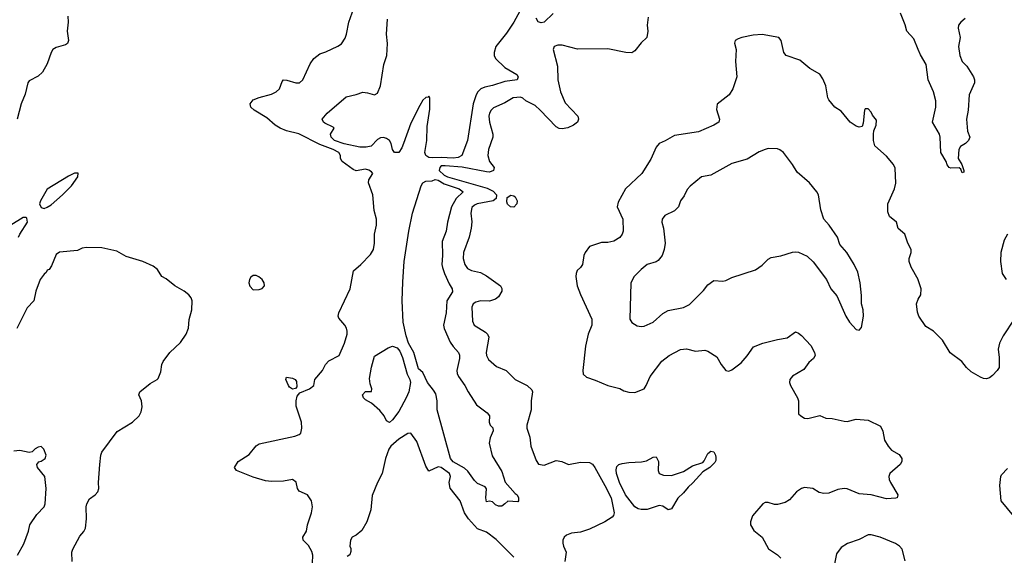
# Model space of a CAD drawing. Header units: inches. Extents: x 2001573 to 2220545, y 644482 to 846830.
# Tile 268 of 656: x 2104068 to 2110568, y 722850 to 726387. Entities that reach past the tile are written whole.
import ezdxf

# ---------------------------------------------------------------- set-up
doc = ezdxf.new("R2010")
doc.units = ezdxf.units.IN
doc.header["$MEASUREMENT"] = 0
doc.layers.add('C1702', color=7, linetype='Continuous')
doc.layers.add('C1712', color=7, linetype='Continuous')

msp = doc.modelspace()

# ---------------------------------------------------------------- linework, layer by layer
at = {"layer": 'C1702', "color": 5}
for points, elevation in [([(2106001.7, 722798.3), (2106004.2, 722850), (2105996, 722876), (2105974.9, 722914.9), (2105939.3, 722950), (2105938, 722970), (2105962.4, 723010), (2105967.4, 723050), (2105994.6, 723130), (2106000.4, 723170), (2105995.1, 723210), (2105968.2, 723248.2), (2105913.8, 723273.8), (2105901.5, 723290), (2105893.8, 723333.8), (2105870, 723349.7), (2105810, 723338.8), (2105730, 723336.2), (2105690, 723341.8), (2105610, 723365.8), (2105498.7, 723410), (2105485.6, 723430), (2105510, 723468.2), (2105584, 723516), (2105628.4, 723571.6), (2105650, 723586.5), (2105884, 723636), (2105913, 723647), (2105923.1, 723656.9), (2105931.7, 723688.3), (2105928.9, 723730), (2105893.8, 723833.8), (2105892.6, 723870), (2105900, 723900), (2105916.8, 723923.2), (2105982, 723950), (2106009.2, 723970), (2106016, 724010), (2106067, 724070), (2106086, 724110), (2106110, 724133.4), (2106178, 724170), (2106212.8, 724250), (2106229.6, 724310), (2106229.6, 724330), (2106225.6, 724350), (2106213.6, 724370), (2106175.9, 724415.9), (2106169.6, 724430), (2106174, 724450), (2106249.7, 724610.3), (2106271.1, 724728.9), (2106320.7, 724770), (2106384.7, 724835.3), (2106404.7, 724870), (2106411, 724910), (2106409.6, 724970), (2106423.7, 725030), (2106422.7, 725070), (2106407.2, 725127.2), (2106398.4, 725230), (2106370.6, 725310), (2106372.2, 725330), (2106398.7, 725370), (2106390, 725382), (2106373.2, 725393.2), (2106350, 725399.1), (2106290, 725388.8), (2106270, 725396.4), (2106198, 725450), (2106187, 725470), (2106186, 725490), (2106175.1, 725510), (2106137.2, 725530), (2106050, 725562.9), (2105910, 725632.1), (2105830, 725652.9), (2105788.6, 725670), (2105755.4, 725690), (2105699.2, 725739.2), (2105616.4, 725790), (2105594.6, 725810), (2105589.9, 725830), (2105610, 725858.4), (2105650, 725873.8), (2105730, 725894), (2105761.6, 725910), (2105783, 725930), (2105801, 725979), (2105809.7, 725990.3), (2105832.1, 725987.9), (2105890, 725968.9), (2105916, 725970), (2105937.4, 725990), (2105985.8, 726094.2), (2106009.9, 726130.1), (2106050, 726162), (2106090, 726174.9), (2106168.4, 726211.6), (2106191.8, 726228.2), (2106215.8, 726264.2), (2106226, 726290), (2106240.4, 726370), (2106286, 726494)], 280), ([(2107393.7, 726486.3), (2107330, 726370.9), (2107281.2, 726298.8), (2107211.3, 726210), (2107199.6, 726170), (2107201.1, 726150), (2107209, 726130), (2107270, 726070.4), (2107350, 726024.4), (2107359, 726010), (2107352.2, 725990), (2107270, 725979), (2107190, 725951.5), (2107138.4, 725941.6), (2107112.8, 725930), (2107092.8, 725910), (2107081.2, 725890), (2107061.1, 725830), (2107024.4, 725590), (2106986.7, 725490), (2106962.4, 725477.6), (2106930, 725471.9), (2106850, 725477), (2106790, 725473.8), (2106770, 725477.4), (2106750, 725489.6), (2106743.3, 725510), (2106755.6, 725590), (2106758.2, 725681.8), (2106776.5, 725796.5), (2106775.8, 725870), (2106770, 725882.7), (2106764.2, 725875.8), (2106750, 725873.1), (2106730, 725854.2), (2106710, 725820.4), (2106650, 725702.4), (2106602.7, 725570), (2106590, 725540.3), (2106570, 725509.9), (2106541.6, 725510), (2106529, 725529), (2106520.3, 725570), (2106509.9, 725589.9), (2106490, 725602.9), (2106470, 725609), (2106450, 725606.6), (2106430, 725596.5), (2106387.8, 725552.2), (2106355.7, 725544.3), (2106314.2, 725545.8), (2106210, 725566.2), (2106147.4, 725590), (2106123.9, 725610), (2106119.7, 725630), (2106145.2, 725670), (2106137.6, 725677.6), (2106083.1, 725703.1), (2106074.5, 725710), (2106065.2, 725730), (2106097.4, 725770), (2106223, 725877), (2106290, 725892.2), (2106332.6, 725907.4), (2106364.5, 725904.5), (2106410, 725890.4), (2106430, 725900.7), (2106449.7, 725950), (2106471, 726090), (2106491.8, 726150), (2106495.3, 726230), (2106489.8, 726290), (2106496.2, 726390)], 260), ([(2107590, 726427.7), (2107530, 726371.2), (2107510, 726366.9), (2107490, 726372), (2107477.8, 726397.8)], 260), ([(2110000, 726190.2), (2109970, 726261.3), (2109925.4, 726310), (2109913.6, 726353.6), (2109883.1, 726430)], 280), ([(2104386.7, 726410), (2104388.9, 726370), (2104380.9, 726310), (2104390.2, 726249.8), (2104383.1, 726230), (2104370, 726219.7), (2104310, 726202.8), (2104286.5, 726190), (2104275.5, 726170), (2104250, 726094.5), (2104219.2, 726040.8), (2104190, 726013.2), (2104130, 725984), (2104122, 725970), (2104105.1, 725894.9), (2104076.9, 725830), (2104050.4, 725730)], 280), ([(2108216.7, 726403.3), (2108210.3, 726350), (2108214.9, 726310), (2108208, 726270), (2108170, 726233.6), (2108130, 726181.3), (2108110, 726168.5), (2108070, 726169), (2107950, 726194.7), (2107750, 726192.1), (2107650, 726219.4), (2107621.6, 726218.4), (2107596, 726210), (2107590.6, 726190), (2107619, 726079), (2107620.3, 725990), (2107638.6, 725910), (2107670, 725837.6), (2107753.4, 725750), (2107758, 725730), (2107750.5, 725710), (2107724, 725690), (2107686.7, 725673.3), (2107650, 725666.2), (2107630, 725668.5), (2107610, 725678.9), (2107505, 725790), (2107470, 725820.2), (2107409.6, 725850), (2107390, 725867.6), (2107374.3, 725874.3), (2107325.5, 725870), (2107270, 725837.5), (2107194.9, 725805.1), (2107180.6, 725790), (2107170.1, 725769.9), (2107165.9, 725750), (2107168.6, 725710), (2107192.6, 725630), (2107191.7, 725610), (2107162, 725530), (2107158.4, 725490), (2107169.3, 725450), (2107200.6, 725410), (2107196.5, 725390), (2107170, 725380.6), (2107150, 725382.2), (2106990, 725413.3), (2106877.8, 725422.2), (2106850, 725420.7), (2106841.5, 725410), (2106837.2, 725390), (2106870, 725359), (2106892.4, 725350), (2107154.4, 725274.4), (2107194.1, 725254.1), (2107216.6, 725230), (2107214, 725206), (2107192.8, 725190), (2107088.3, 725171.7), (2107070, 725162.4), (2107053.8, 725146.2), (2107046, 725110), (2107052.1, 725052.1), (2107048.1, 725010), (2107034.4, 724950), (2106997.6, 724850), (2106996.8, 724810), (2107006.2, 724770), (2107023.3, 724743.3), (2107050, 724730.2), (2107110, 724718), (2107150, 724695.5), (2107242.3, 724630), (2107252, 724612), (2107250, 724594), (2107230, 724556.8), (2107210, 724540.7), (2107170, 724528.6), (2107110, 724529.2), (2107079, 724521), (2107061.5, 724510), (2107052.1, 724487.9), (2107056.4, 724396.4), (2107068.5, 724368.5), (2107142.5, 724322.5), (2107155.3, 724310), (2107165, 724290), (2107147.2, 724190), (2107149.4, 724169.4), (2107163.6, 724143.6), (2107215.5, 724095.5), (2107280.4, 724070), (2107338.4, 724010), (2107417.6, 723970), (2107450, 723942), (2107454.2, 723930), (2107445, 723870), (2107444.2, 723810), (2107416.1, 723710), (2107416.9, 723690), (2107434.9, 723630), (2107443.1, 723570), (2107476.7, 723476.7), (2107492.3, 723452.3), (2107530, 723444.9), (2107610, 723475.3), (2107646, 723470), (2107690.3, 723450.3), (2107770, 723465.8), (2107830, 723462.9), (2107850, 723450.8), (2107864.3, 723430), (2107931.7, 723311.7), (2107971.7, 723230), (2107992.7, 723130), (2107988.3, 723111.7), (2107978.9, 723101.1), (2107930, 723071.2), (2107830, 723022), (2107770, 723002.2), (2107710, 722996), (2107677, 722983), (2107662, 722970), (2107653.4, 722950), (2107653, 722930), (2107657.1, 722910), (2107675.5, 722870), (2107666.5, 722810)], 280), ([(2110000, 724668.4), (2109999.5, 724670), (2109953.6, 724753.6), (2109939.7, 724790), (2109940.4, 724810), (2109954, 724850), (2109953.5, 724870), (2109931.3, 724910), (2109911.5, 724970), (2109868.4, 725008.4), (2109855.6, 725050), (2109810, 725087.3), (2109798.2, 725118.2), (2109799.2, 725170), (2109843, 725270), (2109852.9, 725307.1), (2109847.1, 725407.1), (2109836.9, 725430), (2109790, 725486), (2109714, 725554), (2109703.7, 725590), (2109703.7, 725630), (2109706.8, 725653.2), (2109721.2, 725690), (2109724, 725724), (2109697.2, 725757.2), (2109690, 725775.3), (2109670, 725797.2), (2109650, 725799), (2109644, 725790), (2109636.8, 725703.2), (2109630, 725682), (2109610, 725677.2), (2109590, 725683.7), (2109550, 725709.4), (2109490, 725782.7), (2109450, 725809.3), (2109410, 725858), (2109404, 725870), (2109389.8, 725950), (2109370, 725997), (2109350, 726026.6), (2109283.5, 726063.5), (2109219.1, 726119.1), (2109129, 726150), (2109113.2, 726170), (2109096, 726250), (2109079, 726270), (2108970, 726289.6), (2108910, 726283.5), (2108836, 726270), (2108810, 726260.7), (2108790.8, 726250), (2108787.3, 726232.7), (2108798.8, 726190), (2108794, 726110), (2108802.4, 726010), (2108775.8, 725930), (2108752.7, 725890), (2108672.1, 725827.9), (2108667.3, 725792.7), (2108688.9, 725730), (2108684.4, 725710), (2108650.5, 725690), (2108550, 725647.1), (2108390, 725621.1), (2108330, 725586), (2108290, 725569.4), (2108270, 725545.2), (2108234.3, 725465.7), (2108174.4, 725370), (2108066.4, 725270), (2108019.3, 725180.7), (2108013.4, 725150), (2108050.2, 725070), (2108051, 724991), (2108045.6, 724970), (2108030, 724948.6), (2107990, 724923.9), (2107950, 724914.7), (2107910, 724915.6), (2107828.8, 724890), (2107801.7, 724850), (2107793.1, 724830), (2107782.6, 724770), (2107770.2, 724749.8), (2107749.2, 724730.8), (2107741.3, 724710), (2107740.2, 724690), (2107748.9, 724630), (2107770, 724571.4), (2107845.4, 724410), (2107844, 724370), (2107821.7, 724310), (2107803.8, 724230), (2107785.1, 724070), (2107787, 724047), (2107810, 724025.1), (2107866.9, 724006.9), (2107950, 723970.4), (2108030.3, 723950.3), (2108056.1, 723936.1), (2108090, 723926.7), (2108130, 723924.9), (2108191.1, 723950), (2108204.2, 723970), (2108230, 724030.3), (2108307.7, 724132.3), (2108354.5, 724170), (2108430, 724208.8), (2108470, 724214), (2108530, 724198), (2108590, 724204.9), (2108610, 724198.4), (2108670, 724160.7), (2108699.1, 724110), (2108730, 724071), (2108750, 724066.8), (2108770, 724074), (2108830, 724120.3), (2108870, 724166.3), (2108913.3, 724226.7), (2108974, 724250), (2109070, 724274.9), (2109133.9, 724286.1), (2109190, 724324.9), (2109210, 724317.1), (2109230, 724300.5), (2109290, 724234.9), (2109315.8, 724190), (2109318.4, 724170), (2109308.2, 724150), (2109278, 724122), (2109244.2, 724075.8), (2109170, 724032.8), (2109151.8, 724010), (2109150.2, 723990), (2109156.2, 723970), (2109202, 723890), (2109208.5, 723870), (2109210, 723784.7), (2109224.7, 723770), (2109250, 723756.3), (2109270, 723753.4), (2109350, 723773.4), (2109390, 723754.9), (2109432.1, 723752.1), (2109510, 723735.3), (2109530, 723733.7), (2109590, 723748.7), (2109670, 723742.4), (2109750, 723702), (2109766.4, 723670), (2109777, 723610), (2109800.3, 723570), (2109824.2, 723544.2), (2109874.5, 723514.5), (2109892.2, 723490), (2109892, 723470), (2109880.3, 723450), (2109812.4, 723390), (2109806.7, 723370), (2109808.5, 723350), (2109817, 723330), (2109865.5, 723250), (2109861, 723230), (2109853, 723227), (2109790, 723222), (2109690, 723249.2), (2109610, 723254.7), (2109530, 723288.3), (2109510, 723291), (2109470, 723283.7), (2109410, 723259.4), (2109377.3, 723257.3), (2109345, 723265), (2109304, 723290), (2109250, 723297.6), (2109228.5, 723291.5), (2109196, 723270), (2109150, 723215.1), (2109121.4, 723198.6), (2109070, 723185.6), (2109050, 723185.6), (2109010, 723198.4), (2108990, 723198.4), (2108974.8, 723190), (2108904.9, 723110), (2108893.4, 723070), (2108893.4, 723050), (2108914.2, 723014.2), (2108970.3, 722970.3), (2109012, 722892), (2109070, 722852.2), (2109091.8, 722831.8)], 320), ([(2104060.8, 724950), (2104069.2, 724970.8), (2104119.1, 725050), (2104115.5, 725075.5), (2104110, 725080.1), (2104090, 725079.9), (2104010, 725029.6)], 320), ([(2104414.3, 722810), (2104413.3, 722870), (2104418, 722890), (2104464.4, 722975.6), (2104491.9, 723008.1), (2104501.7, 723030), (2104509, 723091), (2104506, 723170), (2104511.6, 723190), (2104530, 723221.7), (2104567.3, 723250), (2104584.2, 723270), (2104591.2, 723290), (2104588.3, 723330), (2104597.6, 723450), (2104603.5, 723510), (2104610.8, 723530), (2104712.6, 723667.4), (2104812.3, 723730), (2104856, 723770), (2104870, 723798), (2104875.6, 723830), (2104871.8, 723870), (2104854.5, 723910), (2104860.9, 723930), (2104930, 723984), (2104975.3, 724010), (2104982, 724018), (2104999.6, 724060.4), (2105007.3, 724110), (2105015.1, 724130), (2105059.5, 724190), (2105130, 724254), (2105166.2, 724310), (2105183.5, 724350), (2105187.2, 724407.2), (2105205.2, 724470), (2105206, 724530), (2105199.1, 724550), (2105185.1, 724570), (2105154.5, 724594.5), (2105093.3, 724630), (2105034.7, 724674.7), (2105007, 724690), (2104977.6, 724737.6), (2104950, 724759.3), (2104882, 724790), (2104770, 724822.9), (2104710, 724857.6), (2104610, 724880.5), (2104510, 724882.9), (2104481.6, 724878.4), (2104450, 724862.7), (2104330, 724852.3), (2104310, 724836), (2104279.1, 724760.9), (2104262, 724738), (2104250, 724732.3), (2104242.8, 724717.2), (2104230, 724707), (2104202.8, 724670), (2104173.8, 724593.8), (2104162.6, 724530), (2104116.5, 724483.5), (2104050, 724348)], 320), ([(2110000, 724442.9), (2109995.6, 724455.6), (2109988.3, 724510), (2109999.3, 724540.7), (2110000, 724541.9)], 320), ([(2107330, 722837.9), (2107213.8, 722953.8), (2107150, 723002.5), (2107090, 723025), (2107032, 723090), (2107005, 723130), (2106975, 723210), (2106910, 723294), (2106902.2, 723330), (2106912.2, 723370), (2106905.4, 723390), (2106850, 723429.6), (2106830, 723434.5), (2106770, 723405.1), (2106750, 723438.4), (2106690, 723602), (2106650, 723657), (2106630, 723654.3), (2106570, 723617.6), (2106519, 723570), (2106504.7, 723550), (2106483.9, 723490), (2106460.7, 723390), (2106429.1, 723330), (2106394.2, 723245.8), (2106385.4, 723150), (2106360.2, 723070), (2106326, 723014), (2106290, 722983.5), (2106264, 722970), (2106251, 722950), (2106247.3, 722910), (2106254, 722894), (2106254.2, 722874.2), (2106246.7, 722853.3), (2106230, 722841.6)], 280), ([(2104052.7, 722850), (2104094.5, 722925.5), (2104126.6, 723010), (2104134.5, 723050), (2104181.4, 723118.6), (2104229.7, 723170), (2104236.4, 723190), (2104243.7, 723290), (2104233.2, 723370), (2104186, 723430), (2104182, 723450), (2104194, 723466), (2104210, 723471.3), (2104235.3, 723490), (2104242, 723510), (2104228, 723550), (2104210, 723568), (2104190, 723564), (2104170, 723553.2), (2104150, 723534), (2104130.8, 723529.2), (2104070, 723541.3), (2104030, 723537.6)], 340), ([(2109912.7, 722812.7), (2109892.7, 722890), (2109876.1, 722910), (2109850, 722927.6), (2109748.7, 722970), (2109690, 722985.1), (2109670, 722984.5), (2109610, 722953.6), (2109531.8, 722928.2), (2109490, 722900.9), (2109459.9, 722860.1), (2109438.7, 722750)], 340)]:
    msp.add_lwpolyline(points, dxfattribs=dict(at, elevation=elevation))
for points, elevation in [([(2109010, 725535.6), (2108990, 725529.6), (2108950, 725513.3), (2108870, 725466.3), (2108770, 725436.3), (2108630, 725361.1), (2108570, 725349.6), (2108493.3, 725286.7), (2108474.5, 725265.5), (2108455.4, 725224.6), (2108430.4, 725189.6), (2108417.1, 725150), (2108390, 725125.4), (2108326.5, 725093.5), (2108310.3, 725070), (2108307.6, 725050), (2108318.9, 725010), (2108330.2, 724910), (2108322.9, 724870), (2108309.2, 724830), (2108282.9, 724797.1), (2108270, 724788.6), (2108211, 724770), (2108170, 724736), (2108125.5, 724690), (2108103, 724650), (2108094.9, 724410), (2108110, 724386.8), (2108144.5, 724364.5), (2108170, 724360.5), (2108190, 724363.7), (2108249.6, 724390), (2108313.9, 724446.1), (2108350, 724466), (2108450, 724486.7), (2108490, 724505.5), (2108582, 724598), (2108610, 724635.5), (2108650, 724664), (2108710, 724659.1), (2108730, 724664), (2108770, 724684), (2108925.9, 724734.1), (2108970, 724766.4), (2109010, 724804.9), (2109030, 724816.5), (2109091.9, 724828.1), (2109170.7, 724850.7), (2109190, 724854), (2109210, 724850.7), (2109265.8, 724825.8), (2109306.9, 724786.9), (2109393.4, 724670), (2109422.8, 724610), (2109463.1, 724563.1), (2109521.6, 724430), (2109545.5, 724390), (2109590, 724341), (2109610, 724336), (2109625.6, 724354.4), (2109638.7, 724430), (2109635.8, 724470), (2109626.3, 724510), (2109626, 724566), (2109616, 724650), (2109600.1, 724720.1), (2109576.2, 724770), (2109528, 724850), (2109483, 724903), (2109467, 724950), (2109412, 725030), (2109377, 725070), (2109357.2, 725130), (2109340.7, 725230), (2109330, 725249.2), (2109282.7, 725310), (2109200.1, 725380.1), (2109169.6, 725429.6), (2109109.5, 725509.5), (2109087.2, 725527.2), (2109070, 725534)], 340), ([(2104453.7, 725373.7), (2104430, 725372.2), (2104390, 725353), (2104250, 725266.7), (2104206.1, 725190), (2104199.5, 725170), (2104210, 725146.1), (2104230, 725140.6), (2104250, 725148.1), (2104275.5, 725164.5), (2104350.7, 725229.3), (2104410.5, 725289.5), (2104452.9, 725350)], 320), ([(2107356, 723204), (2107291.6, 723208.4), (2107270, 723188.7), (2107250, 723175.3), (2107230, 723175.3), (2107210, 723182), (2107190, 723202), (2107170, 723208), (2107150, 723202), (2107145.1, 723230), (2107149.4, 723289.4), (2107142, 723302), (2107090, 723324.7), (2107070, 723343.5), (2107025.6, 723405.6), (2107004.2, 723424.2), (2106930, 723467.1), (2106911.8, 723490), (2106824.2, 723810), (2106823.2, 723870), (2106815.1, 723915.1), (2106800.8, 723940.8), (2106759.9, 723990), (2106730, 724056.4), (2106701, 724081), (2106670, 724189.3), (2106635.4, 724250), (2106618.6, 724298.6), (2106599.7, 724390), (2106593.4, 724530), (2106596.5, 724656.5), (2106605.9, 724790), (2106637.5, 724990), (2106662, 725110), (2106718.1, 725290), (2106730, 725309.6), (2106750, 725319.7), (2106790, 725322.9), (2106810, 725331), (2106830, 725327.3), (2106870, 725302.6), (2106969, 725270), (2106996.5, 725250), (2106950, 725205.2), (2106919.1, 725150), (2106891.9, 725050), (2106883.6, 724990), (2106857.8, 724922.2), (2106859.7, 724830), (2106855.6, 724770), (2106858.8, 724750), (2106872, 724710), (2106903, 724643), (2106923.7, 724610), (2106926, 724590), (2106888.4, 724530), (2106884.1, 724450), (2106866, 724370), (2106870, 724346.7), (2106910, 724257.3), (2106930, 724228.1), (2106966, 724190), (2106972.4, 724172.4), (2106972.4, 724150), (2106953, 724070), (2106955.5, 724050), (2106964.6, 724030), (2107007.3, 723970), (2107028.8, 723928.8), (2107084, 723844), (2107154.8, 723790), (2107170.5, 723770), (2107168.4, 723728.4), (2107174.8, 723710), (2107190.5, 723690.5), (2107192.7, 723672.7), (2107174.8, 723625.2), (2107167.2, 723590), (2107187.3, 723507.3), (2107250, 723404), (2107273, 723333), (2107338, 723258), (2107351.3, 723250), (2107362, 723230), (2107362, 723210)], 260), ([(2107330, 725148.1), (2107307.2, 725150), (2107288.8, 725168.8), (2107284.4, 725184.4), (2107286.5, 725213.5), (2107310, 725228.5), (2107330, 725224.2), (2107338, 725218), (2107352.7, 725190), (2107349.4, 725170)], 280), ([(2105610, 724698.5), (2105593.1, 724686.9), (2105584.3, 724670), (2105581.4, 724650), (2105587, 724627), (2105610, 724603.6), (2105650, 724605.5), (2105668.7, 724611.3), (2105684.7, 724630), (2105682, 724650), (2105669.7, 724670), (2105647.7, 724687.7), (2105630, 724696.5)], 320), ([(2106510, 723726), (2106490, 723736.9), (2106473.8, 723770), (2106445.6, 723805.6), (2106390, 723854.2), (2106350, 723875.8), (2106338.2, 723890), (2106331.1, 723910), (2106350, 723930.4), (2106390, 723932), (2106393, 723950), (2106382.3, 723982.3), (2106377.4, 724017.4), (2106390, 724091.3), (2106410, 724164.7), (2106500.5, 724219.5), (2106530, 724230.4), (2106559, 724219), (2106578.3, 724198.3), (2106596, 724156), (2106625, 724045), (2106642.6, 724010), (2106647.1, 723990), (2106636.8, 723930), (2106619.8, 723890), (2106570, 723800.3), (2106530, 723743.5)], 260), ([(2105870, 723946.4), (2105850, 723960.3), (2105843.6, 723970), (2105825.2, 724010), (2105830, 724025.5), (2105870, 724019.3), (2105887.2, 724010), (2105896.5, 723996.5), (2105896.7, 723963.3), (2105888.2, 723951.8)], 280), ([(2108350, 723149.7), (2108313.5, 723173.5), (2108290, 723178.7), (2108210, 723152.4), (2108170, 723152.4), (2108150, 723157.7), (2108130, 723170.6), (2108066.7, 723250), (2108027.1, 723330), (2108006.9, 723390), (2108005.4, 723414.6), (2108010, 723437), (2108024.2, 723450), (2108044.8, 723455.2), (2108090, 723462.5), (2108173.8, 723466.2), (2108206.2, 723473.8), (2108250, 723497.3), (2108270, 723501), (2108285.5, 723470), (2108283, 723410), (2108290.4, 723390.4), (2108318.6, 723378.6), (2108370, 723377.5), (2108450, 723402.6), (2108510, 723441.2), (2108576.8, 723463.2), (2108586.4, 723473.6), (2108610, 723521.5), (2108630, 723537.5), (2108650, 723533.8), (2108662.2, 723510), (2108664.4, 723495.6), (2108663.9, 723476.1), (2108657.3, 723462.7), (2108623.1, 723430), (2108578.6, 723401.4), (2108512.2, 723327.8), (2108480.2, 723299.8), (2108450, 723262), (2108412.4, 723227.6), (2108370, 723156.2)], 280)]:
    msp.add_lwpolyline(points, close=True, dxfattribs=dict(at, elevation=elevation))
at = {"layer": 'C1712', "color": 5}
for points, elevation in [([(2110310, 726394.6), (2110280.2, 726370), (2110265.8, 726350), (2110262.5, 726330), (2110277.5, 726270), (2110264.8, 726210), (2110274.8, 726150), (2110290, 726111.7), (2110319.6, 726079.6), (2110364.6, 726010), (2110371.7, 725990), (2110371.6, 725970), (2110335.2, 725890), (2110329.3, 725790), (2110318.5, 725730), (2110325.6, 725650), (2110339.6, 725610), (2110332.1, 725587.9), (2110311.1, 725568.9), (2110278, 725550), (2110266.9, 725530), (2110264.4, 725470), (2110286.8, 725430), (2110301, 725390), (2110299.8, 725380.2), (2110290, 725375.3), (2110280.4, 725400.4), (2110269.4, 725409.4), (2110213.9, 725406.1), (2110204.2, 725410), (2110190, 725427.3), (2110183.8, 725450), (2110149, 725509), (2110145, 725610), (2110139.7, 725630), (2110093.9, 725710), (2110115.6, 725810), (2110116.2, 725850), (2110100.2, 725910), (2110066.1, 725990), (2110051.2, 726090), (2110014.9, 726154.9), (2110000, 726190.2)], 280), ([(2110589, 724970), (2110566.5, 724930), (2110546, 724850), (2110543.6, 724790), (2110554.3, 724710), (2110580.3, 724670)], 320), ([(2110000, 724541.9), (2110018, 724570), (2110018.4, 724610), (2110000, 724668.4)], 320), ([(2110633.7, 724410), (2110560.2, 724299.8), (2110535.8, 724250), (2110526.7, 724210), (2110535.1, 724155.1), (2110534, 724090), (2110521.1, 724070), (2110490, 724038), (2110470, 724022.6), (2110450, 724016), (2110430, 724018), (2110410, 724026.2), (2110350, 724060.9), (2110318.3, 724090), (2110288.7, 724128.7), (2110210, 724186), (2110160.7, 724270), (2110100.9, 724330), (2110050, 724361.2), (2110004.5, 724430), (2110000, 724442.9)], 320), ([(2110630, 723108), (2110547.6, 723210), (2110538.4, 723310), (2110545.1, 723370), (2110550, 723381), (2110590, 723422.8)], 320)]:
    msp.add_lwpolyline(points, dxfattribs=dict(at, elevation=elevation))

doc.saveas('drawing.dxf')
